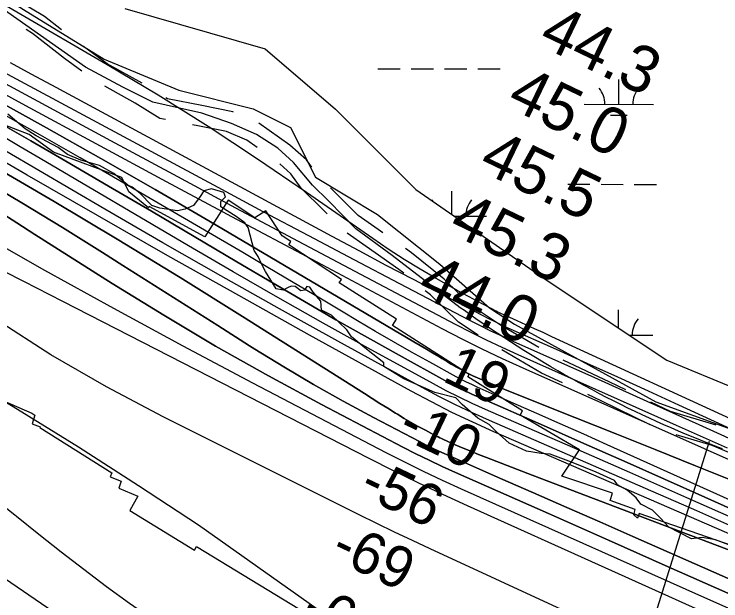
# Model space of a CAD drawing. Extents: x 3219052 to 3256913, y 800770 to 826146.
# Drawn here: x 3237393 to 3238412, y 815633 to 816480 of the extents above; entities that cross this region are included whole.
import ezdxf

# ---------------------------------------------------------------- set-up
doc = ezdxf.new("R2010")
doc.units = 0
for name, color, linetype in [('V-RIVR-EDGE', 7, 'Continuous'), ('V-RIVR-RANG', 7, 'Continuous'), ('V-ROAD-CNTR', 7, 'Continuous'), ('V-RRAP-RVMT', 7, 'Continuous'), ('V-SITE-VEGE', 7, 'Continuous'), ('V-TOPO-DPTH', 7, 'Continuous'), ('V-TOPO-MAJR', 7, 'Continuous'), ('V-TOPO-MINR', 7, 'Continuous'), ('V-TOPO-WATR', 7, 'Continuous'), ('V-WETL-SWMP', 7, 'Continuous')]:
    doc.layers.add(name, color=color, linetype=linetype)

msp = doc.modelspace()

# ---------------------------------------------------------------- linework, layer by layer
at = {"layer": 'V-RIVR-EDGE'}
for points in [[(3237739, 816139), (3237730.4, 816172.1), (3237725.6, 816179), (3237713.4, 816187.8), (3237691.3, 816201.7), (3237691.3, 816209.6), (3237697.9, 816216.5), (3237695.7, 816222.6), (3237677.9, 816227.8), (3237666.6, 816224.8), (3237661.4, 816216.6), (3237651.8, 816204), (3237639.6, 816198.4), (3237628.7, 816196.2), (3237603.1, 816199.8), (3237591.8, 816203.7), (3237574.4, 816221.6), (3237563.2, 816230.3), (3237557.1, 816233.4), (3237537.1, 816249.9), (3237516.3, 816261.7), (3237489.4, 816269.2), (3237470.2, 816277.5), (3237456.8, 816287.5), (3237425.1, 816304.5), (3237409, 816314.6), (3237393.9, 816327.2), (3237384.3, 816335.5)], [(3238452.9, 815703.4), (3238404.3, 815721.4), (3238385.2, 815724.9), (3238369.5, 815723.2), (3238337, 815739.8), (3238324.8, 815752.9), (3238313.6, 815764.2), (3238296.6, 815772.9), (3238290.1, 815782.1), (3238276.7, 815793.4), (3238262.8, 815800.8), (3238258.5, 815806.9), (3238232.4, 815819.2), (3238196.8, 815833.6), (3238166, 815845), (3238152.9, 815846.3), (3238131.6, 815849.4), (3238106.9, 815861.2), (3238088.2, 815877.8), (3238077.8, 815887.8), (3238061.8, 815897), (3238039.2, 815916.6), (3238030.1, 815926.6), (3237999.7, 815934.1), (3237955, 815953.7), (3237925.9, 815971.6), (3237925.9, 815976.9), (3237901.2, 815996.5), (3237879.5, 816014.3), (3237872.6, 816024.4), (3237850.5, 816045.7), (3237836.1, 816052.7), (3237835.3, 816065.8), (3237824.5, 816078.8), (3237819.3, 816085.8), (3237815.3, 816087.1), (3237811.9, 816081.5), (3237806.6, 816080.6), (3237798.4, 816087.1), (3237792.7, 816087.6), (3237787.5, 816085), (3237781, 816081.5), (3237771, 816083.7), (3237755.4, 816108.5), (3237750.2, 816118.6), (3237745, 816130.3), (3237739, 816139)]]:
    msp.add_lwpolyline(points, dxfattribs=at)
at = {"layer": 'V-RIVR-RANG'}
msp.add_line((3238395, 815863.6), (3238181.2, 815176), dxfattribs=at)
at = {"layer": 'V-ROAD-CNTR'}
for points in [[(3238036.3, 816056.4), (3237938.3, 816131.8), (3237886, 816170), (3237866.5, 816189.8), (3237846.8, 816209.9), (3237823.2, 816233), (3237795.8, 816266), (3237773.5, 816286.5), (3237742.7, 816306.3), (3237706.5, 816322.2), (3237663.9, 816336.9), (3237631.7, 816344.3), (3237593.1, 816352.9), (3237550.1, 816374.6), (3237496.3, 816403.5), (3237344.6, 816510.1), (3237182.7, 816620.2), (3237066.6, 816701.6), (3237003.6, 816737.4), (3236916.9, 816773), (3236725, 816853.7)], [(3237461.3, 816457.4), (3237436.8, 816476.6), (3237394.3, 816502.3), (3237378.2, 816512.8)], [(3237490.6, 816397.7), (3237465.7, 816415.7), (3237419.8, 816451.9), (3237410.5, 816457.5)], [(3237577.8, 816380.5), (3237527.1, 816408.3), (3237493, 816433.1)], [(3237611.2, 816327.8), (3237603.1, 816329.4), (3237567.9, 816351.7), (3237524, 816375.8)], [(3237709.4, 816338.7), (3237708.3, 816339.2), (3237663.6, 816348.3), (3237614.3, 816357.8), (3237611.8, 816359.4)], [(3237822.3, 816259.1), (3237814.6, 816269.6), (3237790.7, 816291.1), (3237746, 816322.8)], [(3237743.7, 816287.6), (3237728.7, 816298.3), (3237699.4, 816310.4), (3237657.8, 816318.9), (3237650.5, 816320.3)], [(3237844.5, 816191.6), (3237840.1, 816196.1), (3237807.2, 816229), (3237792.3, 816249.3), (3237776, 816264)], [(3237924.6, 816164.5), (3237918, 816169.1), (3237889.2, 816189.4), (3237861.3, 816217.3), (3237849.1, 816229.5)], [(3237954.8, 816106.1), (3237947.9, 816111.6), (3237900.8, 816144.6), (3237873.3, 816163.9)], [(3238033.9, 816077.3), (3238013.3, 816097.4), (3237966, 816135.6), (3237957.4, 816141.6)], [(3238062.1, 816016.7), (3238033.7, 816035.7), (3237993.3, 816074.9), (3237985.9, 816080.9)], [(3238414.4, 815852.7), (3238403.7, 815856.8), (3238393, 815860.9), (3238382.4, 815865.2), (3238371.8, 815869.5), (3238361.2, 815873.9), (3238350.7, 815878.4), (3238340.2, 815882.9), (3238329.7, 815887.5), (3238319.3, 815892.2), (3238308.9, 815897), (3238298.5, 815901.8), (3238288.2, 815906.7), (3238277.9, 815911.7), (3238267.6, 815916.8), (3238257.4, 815921.9), (3238247.2, 815927.1), (3238237, 815932.3), (3238226.9, 815937.7), (3238216.8, 815943.1), (3238206.7, 815948.6), (3238196.7, 815954.1), (3238186.8, 815959.7), (3238176.8, 815965.4), (3238166.9, 815971.2), (3238157.1, 815977), (3238147.3, 815982.9), (3238137.5, 815988.9), (3238127.8, 815994.9), (3238118.1, 816001), (3238108.5, 816007.2), (3238098.9, 816013.4), (3238089.3, 816019.7), (3238079.8, 816026.1), (3238070.3, 816032.5), (3238060.9, 816039), (3238051.6, 816045.6), (3238042.2, 816052.2), (3238036.3, 816056.4)], [(3238149.4, 815999.2), (3238094.2, 816031.4), (3238064.2, 816051.4)], [(3238183.9, 815947.9), (3238153.5, 815962.2), (3238096.1, 815995.6)], [(3238275.2, 815937.9), (3238252.1, 815949.1), (3238184.8, 815980.6)], [(3238310.1, 815887.4), (3238239.2, 815922.1), (3238220.1, 815931)], [(3238405.1, 815887), (3238339.2, 815906.6), (3238311.1, 815920.3)], [(3238441.5, 815839.9), (3238399.5, 815857.4), (3238347.3, 815872.9)]]:
    msp.add_lwpolyline(points, dxfattribs=at)
at = {"layer": 'V-RRAP-RVMT'}
for points in [[(3237668, 816158.8), (3237587.9, 816202.2), (3237587, 816200.5), (3237558.4, 816223.7), (3237548.3, 816244.4), (3237450.1, 816280.7), (3237414.8, 816306.4), (3237369.3, 816323.4)], [(3237701.6, 816211.5), (3237668, 816158.8)], [(3238182.7, 815813.3), (3238208, 815851.4), (3238122.8, 815901.5), (3238126.2, 815907.4), (3238047.3, 815956.9), (3238049, 815959.9), (3237938.8, 816030.5), (3237944.5, 816039.7), (3237861.9, 816092.1), (3237864.9, 816097), (3237789.4, 816147), (3237791.9, 816151.9), (3237779.8, 816159.9), (3237756.2, 816196), (3237740.4, 816185.9), (3237701.6, 816211.5)], [(3237377.9, 815921.9), (3237418.6, 815904.3), (3237423.2, 815901.5), (3237419.2, 815888.9), (3237430.6, 815884.4), (3237430.1, 815883.5), (3237533.8, 815818), (3237531.6, 815812.2), (3237547.5, 815806.1), (3237544, 815796.2), (3237571.4, 815784.5), (3237560.1, 815763.9), (3237653, 815706.7), (3237656, 815712.1), (3237928.6, 815546.1), (3237929.8, 815548), (3237935.3, 815544.9), (3237933.7, 815539.8), (3237961.3, 815530.1), (3238428.6, 815264.2), (3238431.4, 815269.1)], [(3238453.8, 815704.1), (3238294, 815759.4), (3238291.8, 815753), (3238286.5, 815757.8), (3238288.6, 815765.5), (3238252.6, 815778.4), (3238255.6, 815788.8), (3238182.7, 815813.3)]]:
    msp.add_lwpolyline(points, dxfattribs=at)
at = {"layer": 'V-SITE-VEGE'}
msp.add_lwpolyline([(3237307.9, 816549.6), (3237406.5, 816486.8), (3237522.9, 816415.1), (3237630.5, 816370.2), (3237738, 816343.3), (3237791.8, 816316.4), (3237827.6, 816244.7), (3237917.2, 816190.9), (3238006.8, 816119.1), (3238078.5, 816056.4), (3238114.3, 816032.5), (3238318.4, 815920.7), (3238525, 815845.5), (3238637.7, 815831.4), (3238731.6, 815826.7), (3238820.9, 815803.2), (3238924.2, 815756.2), (3239018.1, 815690.4), (3239140.2, 815596.4), (3239220, 815540)], dxfattribs=at)
at = {"layer": 'V-TOPO-DPTH'}
for points in [[(3238450.9, 815730.9), (3238377.1, 815763.3), (3238303.2, 815795.7), (3238078.6, 815893.5), (3238054, 815904.6), (3238029.5, 815916.2), (3238005.5, 815928.5), (3237981.6, 815941.2), (3237859.9, 816008.1), (3237775.5, 816055), (3237691.4, 816102.2), (3237607.6, 816150.2), (3237524.1, 816198.5), (3237190.3, 816393.6)], [(3238450.9, 815730.9), (3238377.1, 815763.3), (3238303.2, 815795.7), (3238078.6, 815893.5), (3238054, 815904.6), (3238029.5, 815916.2), (3238005.5, 815928.5), (3237981.6, 815941.2), (3237859.9, 816008.1), (3237775.5, 816055), (3237691.4, 816102.2), (3237607.6, 816150.2), (3237524.1, 816198.5), (3237190.3, 816393.6)], [(3237361.4, 816359.2), (3237440.1, 816315.8), (3237518.4, 816271.8), (3237596.3, 816227), (3237673.9, 816181.7), (3237969.6, 816007.1), (3237978.5, 816001.8), (3237987.5, 815996.5), (3237996.4, 815991.1), (3238005.3, 815985.8), (3238009.8, 815983), (3238016.5, 815979.1), (3238023.2, 815975.1), (3238030, 815971.3), (3238036.8, 815967.5), (3238046.7, 815962.1), (3238050.5, 815960.1), (3238052.5, 815959.1), (3238054.5, 815958.2), (3238068.1, 815952.2), (3238077, 815948.3), (3238085.9, 815944.5), (3238094.8, 815940.8), (3238103.7, 815937.2), (3238201.6, 815898), (3238259.5, 815874.8), (3238317.4, 815851.7), (3238375.2, 815828.5), (3238433.1, 815805.3)], [(3237380.5, 816318.2), (3237417.3, 816297), (3237467.5, 816267.8), (3237529.3, 816231.7), (3237591.1, 816195.6), (3237652.7, 816159.2), (3237714.2, 816122.8), (3237766.5, 816091.7), (3237811.6, 816065.2), (3237856.8, 816039), (3237902.4, 816013.3), (3237948.1, 815987.9), (3238014.1, 815951.6), (3238027, 815944.7), (3238040, 815938.1), (3238053.2, 815931.8), (3238066.5, 815925.8), (3238156.3, 815886.4), (3238214.5, 815860.7), (3238272.7, 815835), (3238330.8, 815809.1), (3238388.9, 815783.1), (3238703.9, 815641.6)], [(3238703.9, 815641.6), (3238388.9, 815783.1), (3238330.8, 815809.1), (3238272.7, 815835), (3238214.5, 815860.7), (3238156.3, 815886.4), (3238066.5, 815925.8), (3238053.2, 815931.8), (3238040, 815938.1), (3238027, 815944.7), (3238014.1, 815951.6), (3237948.1, 815987.9), (3237902.4, 816013.3), (3237856.8, 816039), (3237811.6, 816065.2), (3237766.5, 816091.7), (3237714.2, 816122.8), (3237652.7, 816159.2), (3237591.1, 816195.6), (3237529.3, 816231.7), (3237467.5, 816267.8), (3237417.3, 816297), (3237380.5, 816318.2)], [(3237359, 816263), (3237450.7, 816209.5), (3237541.9, 816155.3), (3237632.5, 816099.8), (3237722.5, 816043.6), (3237898.3, 815932.5), (3237909.4, 815925.4), (3237920.6, 815918.4), (3237931.8, 815911.3), (3237943, 815904.3), (3237945.6, 815902.7), (3237955.6, 815896.6), (3237965.6, 815890.7), (3237975.8, 815885), (3237986.1, 815879.5), (3238001.7, 815871.2), (3238004.3, 815869.9), (3238006.8, 815868.7), (3238009.3, 815867.5), (3238011.9, 815866.3), (3238029.1, 815858.8), (3238040.3, 815854), (3238051.5, 815849.3), (3238062.8, 815844.7), (3238074.2, 815840.3), (3238139.9, 815815), (3238184.1, 815798), (3238228.4, 815781), (3238272.7, 815764.1), (3238317, 815747.3), (3238562.3, 815654.3)], [(3237359, 816263), (3237450.7, 816209.5), (3237541.9, 816155.3), (3237632.5, 816099.8), (3237722.5, 816043.6), (3237898.3, 815932.5), (3237909.4, 815925.4), (3237920.6, 815918.4), (3237931.8, 815911.3), (3237943, 815904.3), (3237945.6, 815902.7), (3237955.6, 815896.6), (3237965.6, 815890.7), (3237975.8, 815885), (3237986.1, 815879.5), (3238001.7, 815871.2), (3238004.3, 815869.9), (3238006.8, 815868.7), (3238009.3, 815867.5), (3238011.9, 815866.3), (3238029.1, 815858.8), (3238040.3, 815854), (3238051.5, 815849.3), (3238062.8, 815844.7), (3238074.2, 815840.3), (3238139.9, 815815), (3238184.1, 815798), (3238228.4, 815781), (3238272.7, 815764.1), (3238317, 815747.3), (3238562.3, 815654.3)], [(3238655, 815563.4), (3238285.1, 815726.3), (3238237.4, 815747.3), (3238189.7, 815768.3), (3238142, 815789.3), (3238094.3, 815810.2), (3238020.7, 815842.5), (3238009.9, 815847.4), (3237999, 815852.5), (3237988.3, 815857.8), (3237977.7, 815863.2), (3237911.3, 815898.1), (3237867.7, 815921.6), (3237824.6, 815945.7), (3237782.1, 815970.9), (3237740, 815996.8), (3237732.3, 816001.6), (3237686.6, 816030.5), (3237641, 816059.4), (3237595.4, 816088.3), (3237549.8, 816117.3), (3237520.8, 816135.8), (3237462.7, 816172.2), (3237404.1, 816207.9), (3237344.9, 816242.6)], [(3237344.9, 816242.6), (3237404.1, 816207.9), (3237462.7, 816172.2), (3237520.8, 816135.8), (3237549.8, 816117.3), (3237595.4, 816088.3), (3237641, 816059.4), (3237686.6, 816030.5), (3237732.3, 816001.6), (3237740, 815996.8), (3237782.1, 815970.9), (3237824.6, 815945.7), (3237867.7, 815921.6), (3237911.3, 815898.1), (3237977.7, 815863.2), (3237988.3, 815857.8), (3237999, 815852.5), (3238009.9, 815847.4), (3238020.7, 815842.5), (3238094.3, 815810.2), (3238142, 815789.3), (3238189.7, 815768.3), (3238237.4, 815747.3), (3238285.1, 815726.3), (3238655, 815563.4)], [(3238422.2, 815644.6), (3238336, 815682.8), (3238249.8, 815721.1), (3238163.5, 815759.3), (3238029.5, 815818.6), (3238010.3, 815827.3), (3237991.3, 815836.3), (3237972.4, 815845.6), (3237953.6, 815855.3), (3237836.5, 815916.7), (3237759.7, 815958.2), (3237683.7, 816000.9), (3237608.8, 816045.5), (3237534.6, 816091.3), (3237423, 816162.1), (3237397, 816178.7), (3237371, 816195.3)], [(3237371, 816195.3), (3237397, 816178.7), (3237423, 816162.1), (3237534.6, 816091.3), (3237608.8, 816045.5), (3237683.7, 816000.9), (3237759.7, 815958.2), (3237836.5, 815916.7), (3237953.6, 815855.3), (3237972.4, 815845.6), (3237991.3, 815836.3), (3238010.3, 815827.3), (3238029.5, 815818.6), (3238163.5, 815759.3), (3238249.8, 815721.1), (3238336, 815682.8), (3238422.2, 815644.6)]]:
    msp.add_lwpolyline(points, dxfattribs=at)
at = {"layer": 'V-TOPO-MAJR'}
for points in [[(3238455.5, 815853.5), (3238380.5, 815887.5), (3238305.5, 815921.3), (3238230.5, 815955), (3238112.5, 816007.8), (3238096.5, 816015.2), (3238080.5, 816022.7), (3238064.7, 816030.6), (3238049, 816038.6), (3237949, 816091), (3237883.4, 816125.4), (3237817.8, 816160), (3237752.4, 816194.9), (3237687.1, 816229.8), (3237227.8, 816476.7)], [(3238440, 815615.2), (3238388.7, 815638.1), (3238038.3, 815794.6), (3238010.8, 815807.1), (3237983.5, 815820), (3237956.4, 815833.5), (3237929.5, 815847.2), (3237737.4, 815947.7), (3237636.9, 816001), (3237536.9, 816055.1), (3237437.5, 816110.3), (3237338.6, 816166.3)], [(3237379.1, 815666), (3237441.8, 815623.4), (3237520.1, 815569.6), (3237543.4, 815553.6), (3237566.7, 815537.6), (3237590, 815521.5), (3237613.2, 815505.4), (3237636.5, 815489.4), (3237659.9, 815473.5), (3237683.5, 815457.9), (3237707.2, 815442.5), (3237754.7, 815411.9), (3237767.4, 815403.8), (3237780.2, 815395.7), (3237793, 815387.7), (3237805.9, 815379.8), (3238055.8, 815227.4), (3238120.3, 815188.4)]]:
    msp.add_lwpolyline(points, dxfattribs=at)
at = {"layer": 'V-TOPO-MINR'}
for points in [[(3238741.9, 815751), (3238168.5, 816014.6), (3238155.9, 816020.4), (3238143.4, 816026.1), (3238130.8, 816031.8), (3238118.2, 816037.5), (3238098.3, 816046.5), (3238095.7, 816047.7), (3238093.1, 816049), (3238090.5, 816050.2), (3238087.9, 816051.5), (3238070.9, 816060.4), (3238059.9, 816066.2), (3238048.9, 816072.1), (3238037.9, 816078), (3238027, 816084.1), (3238001.6, 816098.4), (3237978.3, 816112), (3237955.2, 816126.1), (3237932.5, 816140.8), (3237910.2, 816156), (3237814.7, 816222.8), (3237744.2, 816270.9), (3237673, 816317.8), (3237600.6, 816362.9), (3237527.5, 816406.8), (3237266.2, 816559.3)], [(3238421.5, 815853.8), (3238347.8, 815886.7), (3238119.6, 815988.5), (3238096.9, 815998.9), (3238074.3, 816009.7), (3238051.9, 816020.8), (3238029.6, 816032.3), (3237893.2, 816104.3), (3237802.9, 816152.1), (3237712.7, 816200.1), (3237622.7, 816248.4), (3237532.7, 816296.9), (3237234.7, 816458.1)], [(3238519, 815794.8), (3238126.8, 815969.2), (3238097.3, 815982.7), (3238068, 815996.6), (3238039, 816011.1), (3238010.3, 816026.1), (3237815.5, 816129.6), (3237714, 816183.8), (3237612.7, 816238.2), (3237511.4, 816292.8), (3237410.3, 816347.6), (3237262.8, 816427.9)], [(3238747.8, 815734.1), (3238351.5, 815915.8), (3238307.5, 815935.9), (3238263.4, 815956), (3238219.2, 815976), (3238175, 815995.9), (3238105.4, 816027.1), (3238096.1, 816031.4), (3238086.8, 816035.8), (3238077.6, 816040.4), (3238068.4, 816045), (3238008.1, 816076.4), (3237968.8, 816096.9), (3237929.6, 816117.5), (3237890.6, 816138.3), (3237851.5, 816159.3), (3237447.6, 816377.3), (3237417.7, 816393.5), (3237387.9, 816409.8)], [(3238450.9, 815730.9), (3238377.1, 815763.3), (3238303.2, 815795.7), (3238078.6, 815893.5), (3238054, 815904.6), (3238029.5, 815916.2), (3238005.5, 815928.5), (3237981.6, 815941.2), (3237859.9, 816008.1), (3237775.5, 816055), (3237691.4, 816102.2), (3237607.6, 816150.2), (3237524.1, 816198.5), (3237190.3, 816393.6)], [(3238435.1, 815725.3), (3238084.7, 815877.4), (3238054.4, 815891.1), (3238024.3, 815905.3), (3237994.7, 815920.4), (3237965.4, 815936.1), (3237819, 816017), (3237716.9, 816073.9), (3237615, 816131.2), (3237513.4, 816189.2), (3237412.2, 816247.6), (3237209.6, 816365.2)], [(3238433.1, 815805.3), (3238375.2, 815828.5), (3238317.4, 815851.7), (3238259.5, 815874.8), (3238201.6, 815898), (3238103.7, 815937.2), (3238094.8, 815940.8), (3238085.9, 815944.5), (3238077, 815948.3), (3238068.1, 815952.2), (3238054.5, 815958.2), (3238052.5, 815959.1), (3238050.5, 815960.1), (3238046.7, 815962.1), (3238036.8, 815967.5), (3238030, 815971.3), (3238023.2, 815975.1), (3238016.5, 815979.1), (3238009.8, 815983), (3238005.3, 815985.8), (3237996.4, 815991.1), (3237987.5, 815996.5), (3237978.5, 816001.8), (3237969.6, 816007.1), (3237673.9, 816181.7), (3237596.3, 816227), (3237518.4, 816271.8), (3237440.1, 816315.8), (3237361.4, 816359.2)], [(3238699, 815655.5), (3238248, 815858.7), (3238214.3, 815873.9), (3238180.5, 815889), (3238146.7, 815904), (3238112.8, 815918.9), (3238060.5, 815942), (3238052.8, 815945.5), (3238045.3, 815949.1), (3238037.8, 815952.9), (3238030.4, 815956.8), (3237992.4, 815977.7), (3237966.2, 815992.3), (3237940.1, 816007.1), (3237914.1, 816022.2), (3237888.2, 816037.5), (3237867.5, 816049.9), (3237831.4, 816071.5), (3237795.2, 816093), (3237759, 816114.4), (3237722.7, 816135.8), (3237545.7, 816239.5), (3237488.5, 816272.7), (3237431, 816305.5), (3237373.2, 816337.8)], [(3238444.7, 815745.9), (3238362.8, 815782.3), (3238280.8, 815818.5), (3238198.7, 815854.5), (3238072.5, 815909.6), (3238053.6, 815918.2), (3238034.8, 815927.2), (3238016.2, 815936.6), (3237997.8, 815946.4), (3237903.7, 815998.1), (3237838.5, 816034.3), (3237773.5, 816070.9), (3237708.9, 816108.1), (3237644.5, 816145.6), (3237430.8, 816271.6), (3237401.8, 816288.6), (3237372.7, 816305.6)], [(3238562.3, 815654.3), (3238317, 815747.3), (3238272.7, 815764.1), (3238228.4, 815781), (3238184.1, 815798), (3238139.9, 815815), (3238074.2, 815840.3), (3238062.8, 815844.7), (3238051.5, 815849.3), (3238040.3, 815854), (3238029.1, 815858.8), (3238011.9, 815866.3), (3238009.3, 815867.5), (3238006.8, 815868.7), (3238004.3, 815869.9), (3238001.7, 815871.2), (3237986.1, 815879.5), (3237975.8, 815885), (3237965.6, 815890.7), (3237955.6, 815896.6), (3237945.6, 815902.7), (3237943, 815904.3), (3237931.8, 815911.3), (3237920.6, 815918.4), (3237909.4, 815925.4), (3237898.3, 815932.5), (3237722.5, 816043.6), (3237632.5, 816099.8), (3237541.9, 816155.3), (3237450.7, 816209.5), (3237359, 816263)], [(3238655, 815563.4), (3238285.1, 815726.3), (3238237.4, 815747.3), (3238189.7, 815768.3), (3238142, 815789.3), (3238094.3, 815810.2), (3238020.7, 815842.5), (3238009.9, 815847.4), (3237999, 815852.5), (3237988.3, 815857.8), (3237977.7, 815863.2), (3237911.3, 815898.1), (3237867.7, 815921.6), (3237824.6, 815945.7), (3237782.1, 815970.9), (3237740, 815996.8), (3237732.3, 816001.6), (3237686.6, 816030.5), (3237641, 816059.4), (3237595.4, 816088.3), (3237549.8, 816117.3), (3237520.8, 816135.8), (3237462.7, 816172.2), (3237404.1, 816207.9), (3237344.9, 816242.6)], [(3238422.2, 815644.6), (3238336, 815682.8), (3238249.8, 815721.1), (3238163.5, 815759.3), (3238029.5, 815818.6), (3238010.3, 815827.3), (3237991.3, 815836.3), (3237972.4, 815845.6), (3237953.6, 815855.3), (3237836.5, 815916.7), (3237759.7, 815958.2), (3237683.7, 816000.9), (3237608.8, 816045.5), (3237534.6, 816091.3), (3237423, 816162.1), (3237397, 816178.7), (3237371, 816195.3)], [(3238642.1, 815502.2), (3238046.9, 815770.4), (3238011.2, 815786.8), (3237975.6, 815803.6), (3237940.3, 815821), (3237905.2, 815838.7), (3237463.4, 816065.5), (3237407.2, 816094.2), (3237350.8, 816122.7)], [(3238438.6, 815502.2), (3238396.7, 815521.8), (3237993, 815708.4), (3237967.3, 815720.5), (3237941.7, 815732.7), (3237916.1, 815745.1), (3237890.7, 815757.7), (3237608.1, 815898.9), (3237526.4, 815942.3), (3237446.2, 815988.3), (3237368.3, 816038.2)], [(3237309.9, 815963.6), (3237398.2, 815910.1), (3237485.9, 815855.7), (3237572.6, 815799.8), (3237658.8, 815743.1), (3237881.1, 815585.8), (3237889.5, 815583.3), (3237918.4, 815577.3), (3237922.5, 815576.6), (3238617.8, 815380.1), (3238625.7, 815377.4), (3238633.5, 815374.8), (3238641.3, 815372.2), (3238649.2, 815369.7), (3238694.2, 815355.7), (3238697.8, 815356.4)], [(3237360.5, 815784.1), (3237394, 815757.6), (3237396.5, 815755.6), (3237428.6, 815729.7), (3237460.9, 815704.2), (3237493.6, 815679.1), (3237526.4, 815654.2), (3237559.7, 815630.1), (3237593.4, 815606.4), (3237627.7, 815583.7), (3237662.4, 815561.5), (3237771, 815493.9), (3237792.8, 815480.6), (3237814.7, 815467.5), (3237836.7, 815454.8), (3237859, 815442.3), (3238088.9, 815315.2), (3238156.3, 815278.4), (3238223.9, 815241.9), (3238291.9, 815206.1), (3238360, 815170.8)]]:
    msp.add_lwpolyline(points, dxfattribs=at)
at = {"layer": 'V-TOPO-WATR'}
msp.add_lwpolyline([(3238703.9, 815641.6), (3238388.9, 815783.1), (3238330.8, 815809.1), (3238272.7, 815835), (3238214.5, 815860.7), (3238156.3, 815886.4), (3238066.5, 815925.8), (3238053.2, 815931.8), (3238040, 815938.1), (3238027, 815944.7), (3238014.1, 815951.6), (3237948.1, 815987.9), (3237902.4, 816013.3), (3237856.8, 816039), (3237811.6, 816065.2), (3237766.5, 816091.7), (3237714.2, 816122.8), (3237652.7, 816159.2), (3237591.1, 816195.6), (3237529.3, 816231.7), (3237467.5, 816267.8), (3237417.3, 816297), (3237380.5, 816318.2)], dxfattribs=at)
at = {"layer": 'V-WETL-SWMP'}
for p, q in [((3237552.6, 816487.8), (3237755.2, 816429.9)), ((3237755.2, 816429.9), (3237856.5, 816343)), ((3237917.6, 816401.2), (3237949.6, 816401.2)), ((3237965.6, 816401.1), (3237997.6, 816401.1)), ((3238013.6, 816401), (3238045.6, 816401)), ((3238061.6, 816400.9), (3238093.6, 816400.9)), ((3238264.8, 816349.8), (3238264.9, 816385.8)), ((3237856.5, 816343), (3237972.2, 816227.1)), ((3238214.8, 816349.9), (3238314.8, 816349.6)), ((3238252.8, 816334.3), (3238276.8, 816334.3)), ((3238191.2, 816234.5), (3238223.2, 816234.4)), ((3238239.2, 816234.4), (3238271.2, 816234.3)), ((3238287.2, 816234.3), (3238319.2, 816234.2)), ((3237972.2, 816227.1), (3238160.3, 816096.8)), ((3238024, 816191.2), (3238024.1, 816224.4)), ((3238028.1, 816188.4), (3238074, 816188.3)), ((3238160.3, 816096.8), (3238334, 815980.9)), ((3238264.2, 816027.5), (3238264.2, 816053.1)), ((3238279.8, 816017), (3238314.1, 816017)), ((3238334, 815980.9), (3238507.6, 815908.5))]:
    msp.add_line(p, q, dxfattribs=at)
for centre, start, end in [((3238209.6, 816350.3), 359.1081, 40.6518), ((3238320.1, 816350.1), 139.1081, 180.6517), ((3237968.8, 816189), 36.1434, 40.6518), ((3238079.3, 816188.8), 139.1081, 180.6517), ((3238319.4, 816017.4), 139.1081, 180.6517)]:
    msp.add_arc(centre, 35.2, start, end, dxfattribs=at)

# ---------------------------------------------------------------- texts
at = {"layer": 'V-RIVR-RANG'}
for s, height, rotation, p in [('44.3', 67, 334.2783, (3238146.8, 816436.2)), ('45.0', 67, 334.2783, (3238101, 816347.3)), ('45.5', 67, 334.2783, (3238060.4, 816255.8)), ('45.3', 67, 334.2783, (3238017.2, 816165.6)), ('44.0', 67, 334.2783, (3237971.4, 816076.7)), ('19', 60, 334.5607, (3238008.7, 815951.4)), ('-10', 60, 334.5607, (3237943.4, 815871.8)), ('-56', 60, 334.5607, (3237888, 815787.4)), ('-69', 60, 334.5607, (3237846.8, 815696.2)), ('-64', 60, 334.5607, (3237803.6, 815606.1))]:
    msp.add_text(s, height=height, rotation=rotation, dxfattribs=at).set_placement(p)

doc.saveas('drawing.dxf')
